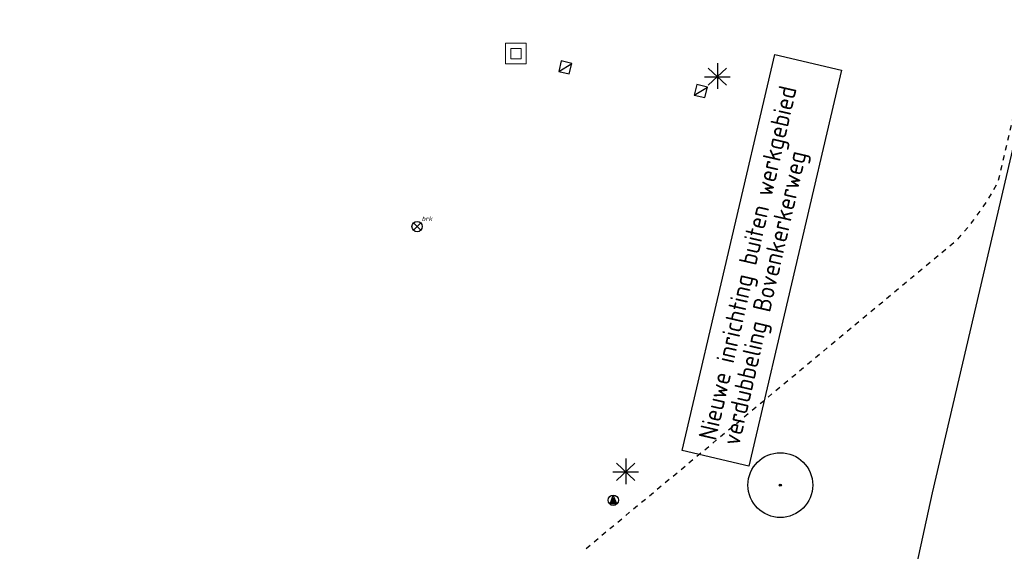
# Model space of a CAD drawing. Header units: metres. Extents: x 116958 to 118326, y 475500 to 477904.
# Tile 812 of 1001: x 117559 to 117597, y 476773 to 476794. Entities that reach past the tile are written whole.
import ezdxf

# ---------------------------------------------------------------- set-up
doc = ezdxf.new("R2010")
doc.units = ezdxf.units.M
doc.header["$LTSCALE"] = 0.2
doc.linetypes.add('MATGRENS', pattern=[2, 1, -1])
doc.layers.get('0').update_dxf_attribs({"color": 6})
for name, color, linetype in [('B-WE-GR-BOOM-G', 252, 'Continuous'), ('B-WE-IE-MEUBILAIR-G', 252, 'Continuous'), ('B-WE-IE-MEUBILAIR_WEGMEUBILAIR_LICHTMAST-G', 252, 'Continuous'), ('B-WE-IE-MEUBILAIR_WEGMEUBILAIR_VERKEERSBORD-PAAL', 252, 'Continuous'), ('B-WE-RI-HWA_KOLK_TROTTOIRKOLK-G', 252, 'Continuous'), ('B-WE-VH-MATERIAALGRENS-G', 252, 'MATGRENS'), ('N-WE-VH-AFBREEKLIJN-G', 4, 'Continuous'), ('X-XX-WERKGRENS-G', 4, 'WERKGRENS')]:
    doc.layers.add(name, color=color, linetype=linetype)
doc.layers.add('B-WE-RI-RIOOLPUT', color=31, linetype='Continuous', lineweight=0)
doc.styles.get("Standard").update_dxf_attribs({"font": 'isocp.shx'})
doc.linetypes.add('WERKGRENS', pattern='A,5,-2,[100,standaard.shx,S=1,R=0,X=0,Y=0],-2', length=9)

# ---------------------------------------------------------------- blocks, each defined once
blk = doc.blocks.new('Vb')
blk.add_lwpolyline([(125, -138), (-127, -138), (0, 185), (114, -100), (-71, -100), (0, 100), (56, -60), (-13, -60), (0, -20), (1, 30)])
blk.add_circle((0, 0), 200)
blk = doc.blocks.new('Brandkr')
for p, q in [((-141, 141), (141, -141)), ((-141, -141), (141, 141))]:
    blk.add_line(p, q)
blk.add_circle((0, 0), 200)
at = {"oblique": 15}
blk.add_text('brk', height=180, dxfattribs=at).set_placement((172, 218))
blk = doc.blocks.new('Pbrd')
for points in [[(-400, -400), (400, -400), (400, 400), (-400, 400)], [(-200, -200), (200, -200), (200, 200), (-200, 200)]]:
    blk.add_lwpolyline(points, close=True)
blk = doc.blocks.new('Kvtrot')
blk.add_line((0, -420), (420, 0))
at = {"flags": 128}
blk.add_lwpolyline([(0, -420), (420, -420), (420, 0), (0, 0)], close=True, dxfattribs=at)
blk = doc.blocks.new('Bestboom')
h = blk.add_hatch(color=256)
h.dxf.hatch_style = 1
h.paths.add_polyline_path([(41, 0, 1), (-41, 0, 1)])
for radius in [1260, 41.1]:
    blk.add_circle((0, 0), radius)
blk = doc.blocks.new('CELQ211865')
for p, q in [((-0.001, 0.526), (0, -0.474)), ((-0.5, 0), (0.5, 0)), ((0.354, -0.336), (-0.354, 0.336)), ((0.354, 0.336), (-0.354, -0.336))]:
    blk.add_line(p, q)

msp = doc.modelspace()

# ---------------------------------------------------------------- linework, layer by layer
at = {"layer": 'B-WE-VH-MATERIAALGRENS-G', "flags": 128}
msp.add_lwpolyline([(117581.001, 476773.422), (117595.446, 476785.432), (117596.036, 476786.124), (117596.563, 476786.865), (117597.025, 476787.648), (117605.395, 476823.575), (117605.072, 476824.123), (117604.813, 476824.703), (117604.621, 476825.309), (117604.498, 476825.933), (117604.446, 476826.567), (117604.465, 476827.202), (117604.556, 476827.831), (117604.717, 476828.446), (117604.946, 476829.039), (117605.241, 476829.603), (117605.597, 476830.13), (117606.01, 476830.613), (117606.475, 476831.047), (117606.985, 476831.426), (117607.535, 476831.745), (117617.37, 476871.106), (117617.38, 476871.509), (117617.327, 476871.908), (117617.212, 476872.294), (117617.039, 476872.658), (117616.812, 476872.99), (117616.536, 476873.283), (117616.217, 476873.53), (117615.864, 476873.724), (117615.299, 476873.808), (117614.571, 476873.986)], dxfattribs=at)
at = {"layer": 'N-WE-VH-AFBREEKLIJN-G'}
msp.add_lwpolyline([(117584.734, 476777.221), (117588.337, 476792.624), (117590.929, 476792.018), (117587.326, 476776.615)], close=True, dxfattribs=at)
at = {"layer": 'X-XX-WERKGRENS-G', "flags": 128}
msp.add_lwpolyline([(117645.966, 476862.608), (117634.975, 476865.215), (117637.549, 476876.062), (117633.091, 476878.039), (117638.284, 476901.007, 0.007003), (117641.226, 476914.924), (117644.773, 476932.942, -0.009477), (117648.775, 476951.419), (117682.14, 477092.483), (117684.939, 477091.821), (117690.015, 477113.189), (117687.195, 477113.856), (117696.076, 477151.406), (117682.569, 477154.508), (117677.871, 477156.523), (117675.919, 477151.954), (117677.602, 477151.204), (117617.875, 476891.201, -0.141031), (117612.051, 476885.173), (117608.886, 476872.162), (117616.633, 476870.35), (117594.455, 476775.581), (117591.666, 476762.626), (117557.231, 476770.236), (117535.942, 476756.762), (117522.825, 476758.076), (117522.122, 476749.735), (117520.3, 476747.178), (117535.038, 476744.547), (117534.966, 476740.512), (117573.086, 476730.733), (117571.947, 476714.535), (117565.215, 476668.074), (117554.446, 476619.405), (117549.004, 476617.336), (117546.955, 476605.911), (117551.028, 476605.181), (117550.381, 476598.052), (117540.244, 476553.057), (117535.446, 476554.002), (117533.471, 476545.052), (117547.576, 476541.939), (117533.456, 476476.213), (117526.697, 476477.744), (117522.557, 476461.911), (117516.78, 476459.483), (117507.879, 476463.515), (117505.893, 476459.239), (117469.651, 476476.107), (117445.515, 476423.418), (117445.969, 476417.986), (117435.042, 476418.679), (117428.138, 476420.77), (117425.4, 476412.334), (117423.691, 476405.197), (117410.801, 476410.43), (117409.707, 476407.766), (117426.749, 476399.88), (117460.942, 476387.067), (117495.102, 476379.225), (117493.473, 476372.266), (117476.762, 476376.217), (117474.371, 476365.471), (117490.826, 476361.761), (117489.011, 476354.226), (117492.171, 476353.519), (117480.28, 476305.319), (117481.559, 476284.029), (117447.927, 476135.022), (117473.064, 476129.348), (117488.546, 476194.332), (117500.593, 476245.915), (117521.692, 476335.956), (117536.075, 476396.456), (117539.34, 476409.195), (117544.629, 476407.966), (117544.761, 476408.532), (117545.639, 476412.323), (117546.285, 476414.538), (117547.002, 476416.759), (117547.783, 476418.957), (117548.626, 476421.133), (117549.535, 476423.292), (117550.414, 476425.27), (117552.646, 476424.738), (117556.736, 476433.563), (117554.56, 476434.571), (117556.966, 476439.647), (117557.923, 476441.832), (117558.828, 476444.033), (117559.893, 476446.798), (117553.617, 476449.004), (117553.613, 476449.012, 0.021466), (117555.402, 476455.195), (117565.967, 476498.595), (117570.396, 476517.672), (117575.056, 476516.78), (117577.827, 476530.802), (117583.117, 476555.018), (117595.731, 476619.079), (117602.418, 476639.656), (117617.479, 476703.965), (117625.5, 476736.7), (117655.241, 476731.488), (117659.402, 476732.956), (117666.831, 476731.123), (117669.317, 476741.762), (117666.401, 476742.399, -0.426224), (117663.39, 476747.393), (117663.437, 476747.595), (117644.312, 476752.004, -0.159878), (117642.178, 476753.295), (117640.415, 476755.345, 0.159971), (117634.861, 476758.701), (117632.898, 476759.153), (117633.552, 476762.081), (117631.458, 476762.563), (117637.173, 476786.581), (117628.152, 476788.606), (117645.966, 476862.608)], format="xyb", dxfattribs=at)

# ---------------------------------------------------------------- block references
at = {"layer": 'B-WE-GR-BOOM-G', "xscale": 0.001, "yscale": 0.001, "zscale": 0.001}
msp.add_blockref('Bestboom', (117588.554, 476775.882), dxfattribs=at)
at = {"layer": 'B-WE-IE-MEUBILAIR-G', "xscale": 0.001, "yscale": 0.001, "zscale": 0.001}
msp.add_blockref('Brandkr', (117574.425, 476785.93), dxfattribs=at)
at = {"layer": 'B-WE-IE-MEUBILAIR_WEGMEUBILAIR_LICHTMAST-G'}
for p in [(117586.107, 476791.759), (117582.541, 476776.396)]:
    msp.add_blockref('CELQ211865', p, dxfattribs=at)
at = {"layer": 'B-WE-IE-MEUBILAIR_WEGMEUBILAIR_VERKEERSBORD-PAAL', "xscale": 0.001, "yscale": 0.001, "zscale": 0.001}
msp.add_blockref('Vb', (117582.057, 476775.292), dxfattribs=at)
at = {"layer": 'B-WE-RI-HWA_KOLK_TROTTOIRKOLK-G', "xscale": 0.001, "yscale": 0.001, "zscale": 0.001}
for p, rotation in [((117580.034, 476792.374), 346.2958985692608), ((117585.306, 476791.452), 346.5716779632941)]:
    msp.add_blockref('Kvtrot', p, dxfattribs=dict(at, rotation=rotation))
at = {"layer": 'B-WE-RI-RIOOLPUT', "xscale": 0.001, "yscale": 0.001, "zscale": 0.001}
msp.add_blockref('Pbrd', (117578.269, 476792.656), dxfattribs=at)

# ---------------------------------------------------------------- texts
at = {"layer": 'N-WE-VH-AFBREEKLIJN-G', "color": 3, "insert": (117586.262, 476777.533), "char_height": 0.7, "attachment_point": 4, "rotation": 77.0612, "line_spacing_factor": 0.8}
msp.add_mtext('Nieuwe inrichting buiten werkgebied\\Pverdubbeling Bovenkerkerweg', dxfattribs=at)

doc.saveas('drawing.dxf')
